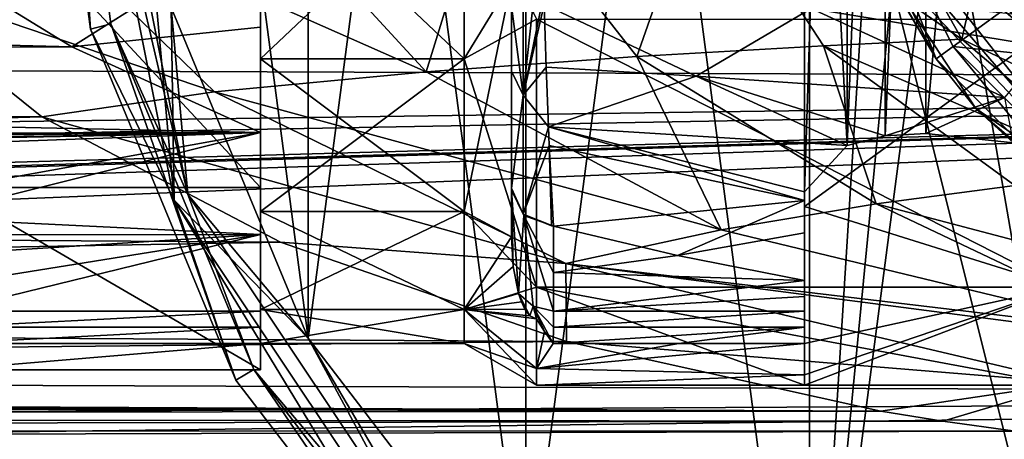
# Model space of a CAD drawing. Header units: millimetres. Extents: x -110 to 163, y -50 to 19.
# Tile 791 of 859: x 40 to 63, y -34 to -24. Entities that reach past the tile are written whole.
import ezdxf

# ---------------------------------------------------------------- set-up
doc = ezdxf.new("R2010")
doc.units = ezdxf.units.MM
doc.header["$LTSCALE"] = 65.185185
for name, color, linetype in [('1084', 7, 'CONTINUOUS'), ('1088', 7, 'CONTINUOUS'), ('1099', 7, 'CONTINUOUS'), ('1102', 7, 'CONTINUOUS'), ('124', 7, 'CONTINUOUS'), ('134', 7, 'CONTINUOUS'), ('175', 7, 'CONTINUOUS'), ('176', 7, 'CONTINUOUS'), ('177', 7, 'CONTINUOUS'), ('231', 7, 'CONTINUOUS'), ('235', 7, 'CONTINUOUS'), ('236', 7, 'CONTINUOUS'), ('249', 7, 'CONTINUOUS'), ('250', 7, 'CONTINUOUS'), ('252', 7, 'CONTINUOUS'), ('253', 7, 'CONTINUOUS'), ('359', 7, 'CONTINUOUS'), ('377', 7, 'CONTINUOUS'), ('378', 7, 'CONTINUOUS'), ('4', 7, 'CONTINUOUS'), ('6064', 7, 'CONTINUOUS'), ('6065', 7, 'CONTINUOUS'), ('6066', 7, 'CONTINUOUS'), ('6067', 7, 'CONTINUOUS'), ('6068', 7, 'CONTINUOUS'), ('6069', 7, 'CONTINUOUS'), ('6070', 7, 'CONTINUOUS'), ('6071', 7, 'CONTINUOUS'), ('6073', 7, 'CONTINUOUS'), ('6104', 7, 'CONTINUOUS'), ('6111', 7, 'CONTINUOUS'), ('6112', 7, 'CONTINUOUS'), ('6115', 7, 'CONTINUOUS'), ('6118', 7, 'CONTINUOUS'), ('6141', 7, 'CONTINUOUS'), ('6142', 7, 'CONTINUOUS'), ('6304', 7, 'CONTINUOUS'), ('6306', 7, 'CONTINUOUS'), ('69', 7, 'CONTINUOUS'), ('7', 7, 'CONTINUOUS'), ('8', 7, 'CONTINUOUS'), ('9', 7, 'CONTINUOUS')]:
    doc.layers.add(name, color=color, linetype=linetype)

msp = doc.modelspace()

# ---------------------------------------------------------------- linework, layer by layer
at = {"layer": '1084', "color": 7, "linetype": 'CONTINUOUS', "true_color": 0xb49632}
for points in [[(59.783, -20.244, -36.5), (62.056, -24.705, -36.5), (66.141, -21.736, -36.5), (59.783, -20.244, -36.5)], [(66.141, -21.736, -36.5), (62.056, -24.705, -36.5), (71.616, -25.714, -36.5), (66.141, -21.736, -36.5)], [(62.056, -24.705, -36.5), (65.595, -28.244, -36.5), (71.616, -25.714, -36.5), (62.056, -24.705, -36.5)]]:
    msp.add_3dface(points, dxfattribs=at)
at = {"layer": '1088', "color": 7, "linetype": 'CONTINUOUS', "true_color": 0xb49632}
for points in [[(61.651, -24.998, -37), (59.308, -20.399, -37), (60.008, -22.191, -40.544), (61.651, -24.998, -37)], [(60.05, -22.282, -40.8), (61.651, -24.998, -37), (60.008, -22.191, -40.544), (60.05, -22.282, -40.8)], [(62.599, -26.185, -51), (61.651, -24.998, -37), (60.05, -22.282, -40.8), (62.599, -26.185, -51)], [(60.05, -22.282, -51), (62.599, -26.185, -51), (60.05, -22.282, -40.8), (60.05, -22.282, -51)], [(65.302, -28.649, -37), (61.651, -24.998, -37), (62.599, -26.185, -51), (65.302, -28.649, -37)], [(66.139, -29.219, -51), (65.302, -28.649, -37), (62.599, -26.185, -51), (66.139, -29.219, -51)]]:
    msp.add_3dface(points, dxfattribs=at)
at = {"layer": '1099', "color": 7, "linetype": 'CONTINUOUS', "true_color": 0xb49632}
for points in [[(59.783, -20.244, -36.5), (59.308, -20.399, -37), (61.651, -24.998, -37), (59.783, -20.244, -36.5)], [(62.056, -24.705, -36.5), (59.783, -20.244, -36.5), (61.651, -24.998, -37), (62.056, -24.705, -36.5)], [(62.056, -24.705, -36.5), (61.651, -24.998, -37), (65.302, -28.649, -37), (62.056, -24.705, -36.5)], [(65.595, -28.244, -36.5), (62.056, -24.705, -36.5), (65.302, -28.649, -37), (65.595, -28.244, -36.5)]]:
    msp.add_3dface(points, dxfattribs=at)
at = {"layer": '1102', "color": 7, "linetype": 'CONTINUOUS', "true_color": 0xb49632}
for points in [[(60.05, -21.636, -51.263), (60.05, -21.001, -51.5), (65.923, -28.476, -51.5), (60.05, -21.636, -51.263)], [(60.05, -22.282, -51), (60.05, -21.636, -51.263), (65.923, -28.476, -51.5), (60.05, -22.282, -51)], [(62.599, -26.185, -51), (60.05, -22.282, -51), (65.923, -28.476, -51.5), (62.599, -26.185, -51)], [(66.139, -29.219, -51), (62.599, -26.185, -51), (65.923, -28.476, -51.5), (66.139, -29.219, -51)]]:
    msp.add_3dface(points, dxfattribs=at)
at = {"layer": '124', "linetype": 'CONTINUOUS'}
for points in [[(62.355, -23.058, -26.609), (58.66, -23.797, -23.376), (64.3, -24.723, -26.452), (62.355, -23.058, -26.609)], [(52.283, -23.7, -20.924), (52.33, -25.197, -19.367), (55.91, -25.414, -20.238), (52.283, -23.7, -20.924)], [(52.283, -23.7, -20.924), (55.91, -25.414, -20.238), (58.66, -23.797, -23.376), (52.283, -23.7, -20.924)], [(58.66, -23.797, -23.376), (55.91, -25.414, -20.238), (63.292, -25.926, -23.224), (58.66, -23.797, -23.376)], [(58.66, -23.797, -23.376), (63.292, -25.926, -23.224), (64.3, -24.723, -26.452), (58.66, -23.797, -23.376)], [(52.33, -25.197, -19.367), (52.382, -26.624, -17.255), (55.91, -25.414, -20.238), (52.33, -25.197, -19.367)], [(52.382, -26.624, -17.255), (59.527, -27.07, -18.536), (55.91, -25.414, -20.238), (52.382, -26.624, -17.255)], [(59.527, -27.07, -18.536), (60.434, -26.841, -19.45), (55.91, -25.414, -20.238), (59.527, -27.07, -18.536)], [(55.91, -25.414, -20.238), (60.434, -26.841, -19.45), (63.292, -25.926, -23.224), (55.91, -25.414, -20.238)], [(60.434, -26.841, -19.45), (61.407, -26.783, -20.041), (63.292, -25.926, -23.224), (60.434, -26.841, -19.45)], [(61.407, -26.783, -20.041), (63.5, -27.008, -20.5), (63.292, -25.926, -23.224), (61.407, -26.783, -20.041)], [(58.5, -28.387, -14.976), (58.5, -28.18, -15.5), (52.382, -26.624, -17.255), (58.5, -28.387, -14.976)], [(52.397, -27.068, -16.481), (58.5, -28.387, -14.976), (52.382, -26.624, -17.255), (52.397, -27.068, -16.481)], [(58.5, -28.18, -15.5), (59.527, -27.07, -18.536), (52.382, -26.624, -17.255), (58.5, -28.18, -15.5)], [(58.5, -28.387, -14.976), (52.397, -27.068, -16.481), (52.502, -28.998, -12.686), (58.5, -28.387, -14.976)], [(52.397, -27.068, -16.481), (52.457, -28.986, -12.707), (52.502, -28.998, -12.686), (52.397, -27.068, -16.481)], [(55.467, -29.701, -11.383), (58.5, -28.387, -14.976), (52.502, -28.998, -12.686), (55.467, -29.701, -11.383)], [(58.5, -29.156, -13.001), (58.5, -28.387, -14.976), (55.467, -29.701, -11.383), (58.5, -29.156, -13.001)], [(58.5, -30.297, -10.079), (58.5, -29.156, -13.001), (55.467, -29.701, -11.383), (58.5, -30.297, -10.079)]]:
    msp.add_3dface(points, dxfattribs=at)
at = {"layer": '134', "linetype": 'CONTINUOUS'}
for points in [[(66.247, -25.444, -26.755), (64.464, -23.77, -27), (62.321, -22.825, -26.755), (66.247, -25.444, -26.755)], [(62.355, -23.058, -26.609), (64.3, -24.723, -26.452), (62.321, -22.825, -26.755), (62.355, -23.058, -26.609)], [(64.3, -24.723, -26.452), (66.247, -25.444, -26.755), (62.321, -22.825, -26.755), (64.3, -24.723, -26.452)]]:
    msp.add_3dface(points, dxfattribs=at)
at = {"layer": '175', "linetype": 'CONTINUOUS'}
for points in [[(51.82, -30.985, -7.388), (51.935, -31.142, -7.208), (51.664, -30.608, -7.948), (51.82, -30.985, -7.388)], [(51.664, -30.608, -7.948), (51.935, -31.142, -7.208), (52.021, -30.91, -8.073), (51.664, -30.608, -7.948)], [(51.735, -30.808, -7.643), (51.82, -30.985, -7.388), (51.664, -30.608, -7.948), (51.735, -30.808, -7.643)], [(51.935, -31.142, -7.208), (52.1, -31.216, -7.276), (52.021, -30.91, -8.073), (51.935, -31.142, -7.208)], [(52.021, -30.91, -8.073), (52.1, -31.216, -7.276), (52.289, -31.514, -6.585), (52.021, -30.91, -8.073)], [(52.5, -31.03, -8.111), (52.021, -30.91, -8.073), (52.5, -31.408, -6.966), (52.5, -31.03, -8.111)], [(52.5, -31.408, -6.966), (52.021, -30.91, -8.073), (52.499, -31.801, -5.829), (52.5, -31.408, -6.966)], [(52.499, -31.801, -5.829), (52.021, -30.91, -8.073), (52.289, -31.514, -6.585), (52.499, -31.801, -5.829)]]:
    msp.add_3dface(points, dxfattribs=at)
at = {"layer": '176', "linetype": 'CONTINUOUS'}
for points in [[(51.5, -28.134, -12.182), (51.5, -28.722, -11.103), (51.537, -29.965, -8.94), (51.5, -28.134, -12.182)], [(51.5, -28.134, -12.182), (51.664, -30.608, -7.948), (51.793, -28.745, -12.538), (51.5, -28.134, -12.182)], [(51.664, -30.608, -7.948), (51.5, -28.134, -12.182), (51.537, -29.965, -8.94), (51.664, -30.608, -7.948)], [(51.5, -28.722, -11.103), (51.5, -29.252, -9.979), (51.537, -29.965, -8.94), (51.5, -28.722, -11.103)], [(51.664, -30.608, -7.948), (52.021, -30.91, -8.073), (51.793, -28.745, -12.538), (51.664, -30.608, -7.948)], [(52.502, -28.998, -12.686), (51.793, -28.745, -12.538), (52.5, -30.109, -10.515), (52.502, -28.998, -12.686)], [(52.021, -30.91, -8.073), (52.5, -31.03, -8.111), (51.793, -28.745, -12.538), (52.021, -30.91, -8.073)], [(51.793, -28.745, -12.538), (52.5, -31.03, -8.111), (52.5, -30.109, -10.515), (51.793, -28.745, -12.538)]]:
    msp.add_3dface(points, dxfattribs=at)
at = {"layer": '177', "linetype": 'CONTINUOUS'}
for points in [[(51.5, -23.738, -19.552), (51.778, -25.867, -17.912), (51.778, -21.337, -22.026), (51.5, -23.738, -19.552)], [(51.778, -25.867, -17.912), (52.249, -21.555, -22.233), (51.778, -21.337, -22.026), (51.778, -25.867, -17.912)], [(52.276, -23.441, -21.132), (52.249, -21.555, -22.233), (51.778, -25.867, -17.912), (52.276, -23.441, -21.132)], [(52.283, -23.7, -20.924), (52.276, -23.441, -21.132), (51.778, -25.867, -17.912), (52.283, -23.7, -20.924)], [(51.5, -23.738, -19.552), (51.5, -25.29, -17.53), (51.778, -25.867, -17.912), (51.5, -23.738, -19.552)], [(52.33, -25.197, -19.367), (52.283, -23.7, -20.924), (51.778, -25.867, -17.912), (52.33, -25.197, -19.367)], [(51.5, -25.29, -17.53), (51.5, -28.086, -12.274), (51.778, -25.867, -17.912), (51.5, -25.29, -17.53)], [(52.382, -26.624, -17.255), (52.33, -25.197, -19.367), (51.778, -25.867, -17.912), (52.382, -26.624, -17.255)], [(51.5, -28.086, -12.274), (51.778, -28.71, -12.572), (51.778, -25.867, -17.912), (51.5, -28.086, -12.274)], [(51.778, -28.71, -12.572), (52.382, -26.624, -17.255), (51.778, -25.867, -17.912), (51.778, -28.71, -12.572)], [(52.397, -27.068, -16.481), (52.382, -26.624, -17.255), (51.778, -28.71, -12.572), (52.397, -27.068, -16.481)], [(52.457, -28.986, -12.707), (52.397, -27.068, -16.481), (51.778, -28.71, -12.572), (52.457, -28.986, -12.707)]]:
    msp.add_3dface(points, dxfattribs=at)
at = {"layer": '231', "linetype": 'CONTINUOUS'}
for points in [[(51.5, -28.086, -12.274), (51.5, -28.109, -12.228), (51.793, -28.745, -12.538), (51.5, -28.086, -12.274)], [(51.5, -28.086, -12.274), (51.793, -28.745, -12.538), (51.778, -28.71, -12.572), (51.5, -28.086, -12.274)], [(51.5, -28.109, -12.228), (51.5, -28.134, -12.182), (51.793, -28.745, -12.538), (51.5, -28.109, -12.228)], [(52.502, -28.998, -12.686), (52.457, -28.986, -12.707), (51.778, -28.71, -12.572), (52.502, -28.998, -12.686)], [(51.793, -28.745, -12.538), (52.502, -28.998, -12.686), (51.778, -28.71, -12.572), (51.793, -28.745, -12.538)]]:
    msp.add_3dface(points, dxfattribs=at)
at = {"layer": '235', "color": 7, "linetype": 'CONTINUOUS', "true_color": 0x0303ff}
for points in [[(23.423, -22.634, 19.143), (18.591, -25.205, 17.948), (108.1, -15.3, 20.5), (23.423, -22.634, 19.143)], [(108.1, -15.3, 20.5), (18.591, -25.205, 17.948), (108.1, -25.55, 17.754), (108.1, -15.3, 20.5)], [(18.591, -25.205, 17.948), (13.888, -26.854, 16.934), (108.1, -25.55, 17.754), (18.591, -25.205, 17.948)], [(108.1, -25.55, 17.754), (0, -28.708, 15.507), (-68.997, -30.825, 13.388), (108.1, -25.55, 17.754)], [(-64.68, -31.24, 12.891), (108.1, -25.55, 17.754), (-68.997, -30.825, 13.388), (-64.68, -31.24, 12.891)], [(-60.324, -32.438, 11.249), (108.1, -25.55, 17.754), (-64.68, -31.24, 12.891), (-60.324, -32.438, 11.249)], [(108.1, -33.054, 10.25), (108.1, -25.55, 17.754), (-60.324, -32.438, 11.249), (108.1, -33.054, 10.25)], [(5.539, -28.427, 15.746), (0, -28.708, 15.507), (108.1, -25.55, 17.754), (5.539, -28.427, 15.746)], [(12.235, -27.289, 16.629), (5.539, -28.427, 15.746), (108.1, -25.55, 17.754), (12.235, -27.289, 16.629)], [(13.888, -26.854, 16.934), (12.235, -27.289, 16.629), (108.1, -25.55, 17.754), (13.888, -26.854, 16.934)], [(-56.663, -33.944, 8.525), (108.1, -33.054, 10.25), (-60.324, -32.438, 11.249), (-56.663, -33.944, 8.525)], [(-54.327, -35.093, 5.339), (108.1, -33.054, 10.25), (-56.663, -33.944, 8.525), (-54.327, -35.093, 5.339)], [(105.6, -35.8), (108.1, -33.054, 10.25), (-54.327, -35.093, 5.339), (105.6, -35.8)]]:
    msp.add_3dface(points, dxfattribs=at)
at = {"layer": '236', "linetype": 'CONTINUOUS'}
for points in [[(64.667, -24.05, 15.155), (64.667, -30.455, 8.75), (52.1, -24.05, 15.155), (64.667, -24.05, 15.155)], [(52.1, -24.05, 15.155), (64.667, -30.455, 8.75), (52.1, -30.455, 8.75), (52.1, -24.05, 15.155)], [(58.5, -32.8), (52.1, -32.8), (52.1, -30.455, 8.75), (58.5, -32.8)], [(64.667, -32.8), (58.5, -32.8), (52.1, -30.455, 8.75), (64.667, -32.8)], [(64.667, -30.455, 8.75), (64.667, -32.8), (52.1, -30.455, 8.75), (64.667, -30.455, 8.75)], [(52.289, -31.514, -6.585), (52.1, -31.216, -7.276), (52.1, -32.399, -3.723), (52.289, -31.514, -6.585)], [(52.499, -31.801, -5.829), (52.289, -31.514, -6.585), (52.1, -32.399, -3.723), (52.499, -31.801, -5.829)], [(52.1, -32.399, -3.723), (58.5, -31.801, -5.829), (55.5, -31.801, -5.829), (52.1, -32.399, -3.723)], [(58.5, -31.801, -5.829), (52.1, -32.399, -3.723), (58.5, -32.548, -2.957), (58.5, -31.801, -5.829)], [(52.499, -31.801, -5.829), (52.1, -32.399, -3.723), (55.5, -31.801, -5.829), (52.499, -31.801, -5.829)], [(52.1, -32.399, -3.723), (52.1, -32.8), (58.5, -32.548, -2.957), (52.1, -32.399, -3.723)], [(58.5, -32.548, -2.957), (52.1, -32.8), (58.5, -32.8), (58.5, -32.548, -2.957)]]:
    msp.add_3dface(points, dxfattribs=at)
at = {"layer": '249', "color": 7, "linetype": 'CONTINUOUS', "true_color": 0x0303ff}
for points in [[(45.5, -24.998, 13.349), (45.5, -20.399, 15.692), (50.368, -24.998, 13.349), (45.5, -24.998, 13.349)], [(50.368, -24.998, 13.349), (45.5, -20.399, 15.692), (50.368, -20.399, 15.692), (50.368, -24.998, 13.349)], [(45.5, -28.649, 9.698), (45.5, -24.998, 13.349), (50.368, -28.649, 9.698), (45.5, -28.649, 9.698)], [(50.368, -28.649, 9.698), (45.5, -24.998, 13.349), (50.368, -24.998, 13.349), (50.368, -28.649, 9.698)], [(45.5, -30.992, 5.099), (45.5, -28.649, 9.698), (50.368, -30.992, 5.099), (45.5, -30.992, 5.099)], [(50.368, -30.992, 5.099), (45.5, -28.649, 9.698), (50.368, -28.649, 9.698), (50.368, -30.992, 5.099)], [(45.5, -31.8), (45.5, -30.992, 5.099), (50.368, -31.8), (45.5, -31.8)], [(50.368, -31.8), (45.5, -30.992, 5.099), (50.368, -30.992, 5.099), (50.368, -31.8)]]:
    msp.add_3dface(points, dxfattribs=at)
at = {"layer": '250', "color": 7, "linetype": 'CONTINUOUS', "true_color": 0x0303ff}
for points in [[(52.1, -24.05, 15.155), (50.368, -24.998, 13.349), (50.368, -20.399, 15.692), (52.1, -24.05, 15.155)], [(52.1, -24.05, 15.155), (52.1, -30.455, 8.75), (50.368, -24.998, 13.349), (52.1, -24.05, 15.155)], [(52.1, -30.455, 8.75), (50.368, -28.649, 9.698), (50.368, -24.998, 13.349), (52.1, -30.455, 8.75)], [(52.1, -30.455, 8.75), (50.368, -30.992, 5.099), (50.368, -28.649, 9.698), (52.1, -30.455, 8.75)], [(52.1, -30.455, 8.75), (52.1, -32.8), (50.368, -30.992, 5.099), (52.1, -30.455, 8.75)], [(52.1, -32.8), (50.368, -31.8), (50.368, -30.992, 5.099), (52.1, -32.8)]]:
    msp.add_3dface(points, dxfattribs=at)
at = {"layer": '252', "color": 7, "linetype": 'CONTINUOUS', "true_color": 0x0303ff}
for points in [[(45.5, -20.399, -15.692), (45.5, -24.998, -13.349), (50.368, -20.399, -15.692), (45.5, -20.399, -15.692)], [(50.368, -20.399, -15.692), (45.5, -24.998, -13.349), (50.368, -24.998, -13.349), (50.368, -20.399, -15.692)], [(45.5, -24.998, -13.349), (45.5, -28.649, -9.698), (50.368, -24.998, -13.349), (45.5, -24.998, -13.349)], [(50.368, -24.998, -13.349), (45.5, -28.649, -9.698), (50.368, -28.649, -9.698), (50.368, -24.998, -13.349)], [(45.5, -28.649, -9.698), (45.5, -30.992, -5.099), (50.368, -28.649, -9.698), (45.5, -28.649, -9.698)], [(50.368, -28.649, -9.698), (45.5, -30.992, -5.099), (50.368, -30.992, -5.099), (50.368, -28.649, -9.698)], [(45.5, -30.992, -5.099), (45.5, -31.8), (50.368, -30.992, -5.099), (45.5, -30.992, -5.099)], [(45.5, -31.8), (50.368, -31.8), (50.368, -30.992, -5.099), (45.5, -31.8)]]:
    msp.add_3dface(points, dxfattribs=at)
at = {"layer": '253', "color": 7, "linetype": 'CONTINUOUS', "true_color": 0x0303ff}
for points in [[(51.5, -23.145, -15.255), (50.368, -20.399, -15.692), (50.368, -24.998, -13.349), (51.5, -23.145, -15.255)], [(51.5, -29.252, -9.979), (51.5, -23.145, -15.255), (50.368, -28.649, -9.698), (51.5, -29.252, -9.979)], [(51.5, -23.145, -15.255), (50.368, -24.998, -13.349), (50.368, -28.649, -9.698), (51.5, -23.145, -15.255)], [(51.5, -29.252, -9.979), (50.368, -28.649, -9.698), (50.368, -30.992, -5.099), (51.5, -29.252, -9.979)], [(51.537, -29.965, -8.94), (51.5, -29.252, -9.979), (50.368, -30.992, -5.099), (51.537, -29.965, -8.94)], [(51.664, -30.608, -7.948), (51.537, -29.965, -8.94), (50.368, -30.992, -5.099), (51.664, -30.608, -7.948)], [(51.735, -30.808, -7.643), (51.664, -30.608, -7.948), (50.368, -30.992, -5.099), (51.735, -30.808, -7.643)], [(51.82, -30.985, -7.388), (51.735, -30.808, -7.643), (50.368, -30.992, -5.099), (51.82, -30.985, -7.388)], [(51.935, -31.142, -7.208), (51.82, -30.985, -7.388), (50.368, -30.992, -5.099), (51.935, -31.142, -7.208)], [(52.1, -31.216, -7.276), (51.935, -31.142, -7.208), (50.368, -30.992, -5.099), (52.1, -31.216, -7.276)], [(52.1, -32.399, -3.723), (52.1, -31.216, -7.276), (50.368, -30.992, -5.099), (52.1, -32.399, -3.723)], [(50.368, -31.8), (52.1, -32.399, -3.723), (50.368, -30.992, -5.099), (50.368, -31.8)], [(52.1, -32.8), (52.1, -32.399, -3.723), (50.368, -31.8), (52.1, -32.8)]]:
    msp.add_3dface(points, dxfattribs=at)
at = {"layer": '359', "linetype": 'CONTINUOUS'}
for points in [[(49.459, -25.308, -22.822), (45.112, -20.581, -24.378), (50.967, -20.431, -25.517), (49.459, -25.308, -22.822)], [(54.498, -24.946, -24.631), (49.459, -25.308, -22.822), (50.967, -20.431, -25.517), (54.498, -24.946, -24.631)], [(54.498, -24.946, -24.631), (50.967, -20.431, -25.517), (56.113, -20.328, -27.465), (54.498, -24.946, -24.631)], [(58.96, -24.692, -27.112), (54.498, -24.946, -24.631), (56.113, -20.328, -27.465), (58.96, -24.692, -27.112)], [(59.855, -20.259, -30.543), (62.266, -24.533, -30.507), (56.113, -20.328, -27.465), (59.855, -20.259, -30.543)], [(62.266, -24.533, -30.507), (58.96, -24.692, -27.112), (56.113, -20.328, -27.465), (62.266, -24.533, -30.507)], [(59.855, -20.259, -30.543), (62.638, -22.877, -35), (62.266, -24.533, -30.507), (59.855, -20.259, -30.543)], [(49.459, -25.308, -22.822), (39.231, -20.785, -23.775), (45.112, -20.581, -24.378), (49.459, -25.308, -22.822)], [(44.4, -25.789, -21.46), (35.958, -22.923, -22.645), (39.231, -20.785, -23.775), (44.4, -25.789, -21.46)], [(44.4, -25.789, -21.46), (39.231, -20.785, -23.775), (49.459, -25.308, -22.822), (44.4, -25.789, -21.46)], [(40.274, -26.383, -20.387), (35.958, -22.923, -22.645), (44.4, -25.789, -21.46), (40.274, -26.383, -20.387)], [(62.638, -22.877, -35), (65.111, -25.903, -35), (62.266, -24.533, -30.507), (62.638, -22.877, -35)], [(60.214, -28.468, -23.137), (54.498, -24.946, -24.631), (58.96, -24.692, -27.112), (60.214, -28.468, -23.137)], [(62.266, -24.533, -30.507), (66.077, -27.77, -30.377), (58.96, -24.692, -27.112), (62.266, -24.533, -30.507)], [(66.077, -27.77, -30.377), (63.53, -28.03, -26.461), (58.96, -24.692, -27.112), (66.077, -27.77, -30.377)], [(63.53, -28.03, -26.461), (60.214, -28.468, -23.137), (58.96, -24.692, -27.112), (63.53, -28.03, -26.461)], [(62.266, -24.533, -30.507), (65.111, -25.903, -35), (66.077, -27.77, -30.377), (62.266, -24.533, -30.507)], [(56.514, -29.086, -20.262), (49.459, -25.308, -22.822), (54.498, -24.946, -24.631), (56.514, -29.086, -20.262)], [(60.214, -28.468, -23.137), (56.514, -29.086, -20.262), (54.498, -24.946, -24.631), (60.214, -28.468, -23.137)], [(56.514, -29.086, -20.262), (44.4, -25.789, -21.46), (49.459, -25.308, -22.822), (56.514, -29.086, -20.262)], [(52.799, -29.886, -17.698), (40.274, -26.383, -20.387), (44.4, -25.789, -21.46), (52.799, -29.886, -17.698)], [(52.799, -29.886, -17.698), (44.4, -25.789, -21.46), (56.514, -29.086, -20.262), (52.799, -29.886, -17.698)], [(45.98, -29.383, -17.379), (40.274, -26.383, -20.387), (52.799, -29.886, -17.698), (45.98, -29.383, -17.379)], [(68.484, -30.638, -21.171), (60.214, -28.468, -23.137), (63.53, -28.03, -26.461), (68.484, -30.638, -21.171)], [(66.713, -31.547, -16.74), (56.514, -29.086, -20.262), (60.214, -28.468, -23.137), (66.713, -31.547, -16.74)], [(68.484, -30.638, -21.171), (66.713, -31.547, -16.74), (60.214, -28.468, -23.137), (68.484, -30.638, -21.171)], [(66.713, -31.547, -16.74), (52.799, -29.886, -17.698), (56.514, -29.086, -20.262), (66.713, -31.547, -16.74)], [(52.811, -31.753, -13.915), (45.98, -29.383, -17.379), (52.799, -29.886, -17.698), (52.811, -31.753, -13.915)], [(66.713, -31.547, -16.74), (66.495, -31.675, -16.216), (52.799, -29.886, -17.698), (66.713, -31.547, -16.74)], [(66.495, -31.675, -16.216), (64.894, -32.743, -12.393), (52.799, -29.886, -17.698), (66.495, -31.675, -16.216)], [(64.894, -32.743, -12.393), (52.811, -31.753, -13.915), (52.799, -29.886, -17.698), (64.894, -32.743, -12.393)], [(52.811, -31.753, -13.915), (64.894, -32.743, -12.393), (60.327, -33.417, -10.358), (52.811, -31.753, -13.915)], [(60.327, -33.417, -10.358), (64.894, -32.743, -12.393), (61.814, -33.655, -9.707), (60.327, -33.417, -10.358)], [(64.894, -32.743, -12.393), (63.539, -33.898, -8.991), (61.814, -33.655, -9.707), (64.894, -32.743, -12.393)]]:
    msp.add_3dface(points, dxfattribs=at)
at = {"layer": '377', "linetype": 'CONTINUOUS'}
for points in [[(35.958, -22.923, -22.645), (40.274, -26.383, -20.387), (-39.572, -25.912, -20.761), (35.958, -22.923, -22.645)], [(40.274, -26.383, -20.387), (-44.608, -28.771, -18.094), (-39.572, -25.912, -20.761), (40.274, -26.383, -20.387)], [(40.274, -26.383, -20.387), (45.98, -29.383, -17.379), (-44.608, -28.771, -18.094), (40.274, -26.383, -20.387)], [(45.98, -29.383, -17.379), (-50.687, -31.119, -14.974), (-44.608, -28.771, -18.094), (45.98, -29.383, -17.379)], [(45.98, -29.383, -17.379), (52.811, -31.753, -13.915), (-50.687, -31.119, -14.974), (45.98, -29.383, -17.379)], [(52.811, -31.753, -13.915), (-57.37, -32.849, -11.737), (-50.687, -31.119, -14.974), (52.811, -31.753, -13.915)], [(52.811, -31.753, -13.915), (60.327, -33.417, -10.358), (-57.37, -32.849, -11.737), (52.811, -31.753, -13.915)], [(60.327, -33.417, -10.358), (-58.18, -33.018, -11.347), (-57.37, -32.849, -11.737), (60.327, -33.417, -10.358)], [(60.327, -33.417, -10.358), (-58.966, -33.171, -10.98), (-58.18, -33.018, -11.347), (60.327, -33.417, -10.358)], [(-58.966, -33.171, -10.98), (60.327, -33.417, -10.358), (-57.788, -33.535, -10.041), (-58.966, -33.171, -10.98)], [(60.327, -33.417, -10.358), (61.814, -33.655, -9.707), (-57.788, -33.535, -10.041), (60.327, -33.417, -10.358)], [(-57.788, -33.535, -10.041), (61.814, -33.655, -9.707), (-56.719, -33.883, -9.027), (-57.788, -33.535, -10.041)], [(61.814, -33.655, -9.707), (63.539, -33.898, -8.991), (-56.719, -33.883, -9.027), (61.814, -33.655, -9.707)]]:
    msp.add_3dface(points, dxfattribs=at)
at = {"layer": '378', "linetype": 'CONTINUOUS'}
for points in [[(-56.719, -33.883, -9.027), (63.539, -33.898, -8.991), (-55.937, -34.238, -7.961), (-56.719, -33.883, -9.027)], [(63.539, -33.898, -8.991), (68.909, -34.425, -7.415), (-55.937, -34.238, -7.961), (63.539, -33.898, -8.991)]]:
    msp.add_3dface(points, dxfattribs=at)
at = {"layer": '4', "linetype": 'CONTINUOUS'}
for points in [[(58.5, -28.528, -11.457), (58.5, -23.424, -15.5), (58.5, -29.156, -13.001), (58.5, -28.528, -11.457)], [(58.5, -29.156, -13.001), (58.5, -23.424, -15.5), (58.5, -28.387, -14.976), (58.5, -29.156, -13.001)], [(58.5, -28.387, -14.976), (58.5, -23.424, -15.5), (58.5, -28.18, -15.5), (58.5, -28.387, -14.976)], [(58.5, -31.801, -5.829), (58.5, -28.528, -11.457), (58.5, -31.408, -6.967), (58.5, -31.801, -5.829)], [(58.5, -31.408, -6.967), (58.5, -28.528, -11.457), (58.5, -31.028, -8.111), (58.5, -31.408, -6.967)], [(58.5, -31.028, -8.111), (58.5, -28.528, -11.457), (58.5, -30.679, -9.115), (58.5, -31.028, -8.111)], [(58.5, -30.679, -9.115), (58.5, -28.528, -11.457), (58.5, -30.297, -10.079), (58.5, -30.679, -9.115)], [(58.5, -30.297, -10.079), (58.5, -28.528, -11.457), (58.5, -29.156, -13.001), (58.5, -30.297, -10.079)]]:
    msp.add_3dface(points, dxfattribs=at)
at = {"layer": '6064', "linetype": 'CONTINUOUS'}
for points in [[(41.434, -24.294, -53.5), (40.836, -15.3, -52.086), (40.25, -15.3, -53.5), (41.434, -24.294, -53.5)], [(43.436, -28.374, -52.086), (42.25, -15.3, -51.5), (40.836, -15.3, -52.086), (43.436, -28.374, -52.086)], [(43.436, -28.374, -52.086), (40.836, -15.3, -52.086), (41.434, -24.294, -53.5), (43.436, -28.374, -52.086)], [(43.366, -23.776, -51.5), (42.25, -15.3, -51.5), (43.436, -28.374, -52.086), (43.366, -23.776, -51.5)], [(46.638, -31.675, -51.5), (43.366, -23.776, -51.5), (43.436, -28.374, -52.086), (46.638, -31.675, -51.5)], [(44.906, -32.675, -53.5), (43.436, -28.374, -52.086), (41.434, -24.294, -53.5), (44.906, -32.675, -53.5)], [(50.842, -39.458, -52.086), (46.638, -31.675, -51.5), (43.436, -28.374, -52.086), (50.842, -39.458, -52.086)], [(50.842, -39.458, -52.086), (43.436, -28.374, -52.086), (50.428, -39.872, -53.5), (50.842, -39.458, -52.086)], [(50.428, -39.872, -53.5), (43.436, -28.374, -52.086), (44.906, -32.675, -53.5), (50.428, -39.872, -53.5)], [(51.843, -38.458, -51.5), (46.638, -31.675, -51.5), (50.842, -39.458, -52.086), (51.843, -38.458, -51.5)]]:
    msp.add_3dface(points, dxfattribs=at)
at = {"layer": '6065', "linetype": 'CONTINUOUS'}
for points in [[(41.434, -24.294, -53.5), (40.25, -15.3, -53.5), (41.434, -24.294, -76.5), (41.434, -24.294, -53.5)], [(41.434, -24.294, -76.5), (40.25, -15.3, -53.5), (40.25, -15.3, -76.5), (41.434, -24.294, -76.5)], [(44.906, -32.675, -53.5), (41.434, -24.294, -53.5), (44.906, -32.675, -76.5), (44.906, -32.675, -53.5)], [(44.906, -32.675, -76.5), (41.434, -24.294, -53.5), (41.434, -24.294, -76.5), (44.906, -32.675, -76.5)], [(50.428, -39.872, -53.5), (44.906, -32.675, -53.5), (50.428, -39.872, -76.5), (50.428, -39.872, -53.5)], [(50.428, -39.872, -76.5), (44.906, -32.675, -53.5), (44.906, -32.675, -76.5), (50.428, -39.872, -76.5)]]:
    msp.add_3dface(points, dxfattribs=at)
at = {"layer": '6066', "linetype": 'CONTINUOUS'}
for points in [[(41.434, -24.294, -76.5), (40.25, -15.3, -76.5), (40.75, -15.3, -76.5), (41.434, -24.294, -76.5)], [(41.917, -24.165, -76.5), (41.434, -24.294, -76.5), (40.75, -15.3, -76.5), (41.917, -24.165, -76.5)], [(44.906, -32.675, -76.5), (41.434, -24.294, -76.5), (41.917, -24.165, -76.5), (44.906, -32.675, -76.5)], [(45.339, -32.425, -76.5), (44.906, -32.675, -76.5), (41.917, -24.165, -76.5), (45.339, -32.425, -76.5)], [(50.428, -39.872, -76.5), (44.906, -32.675, -76.5), (45.339, -32.425, -76.5), (50.428, -39.872, -76.5)], [(50.782, -39.518, -76.5), (50.428, -39.872, -76.5), (45.339, -32.425, -76.5), (50.782, -39.518, -76.5)]]:
    msp.add_3dface(points, dxfattribs=at)
at = {"layer": '6067', "linetype": 'CONTINUOUS'}
for points in [[(41.917, -24.165, -76.5), (40.75, -15.3, -76.5), (41.917, -24.165, -53.5), (41.917, -24.165, -76.5)], [(41.917, -24.165, -53.5), (40.75, -15.3, -76.5), (40.75, -15.3, -53.5), (41.917, -24.165, -53.5)], [(45.339, -32.425, -76.5), (41.917, -24.165, -76.5), (45.339, -32.425, -53.5), (45.339, -32.425, -76.5)], [(45.339, -32.425, -53.5), (41.917, -24.165, -76.5), (41.917, -24.165, -53.5), (45.339, -32.425, -53.5)], [(50.782, -39.518, -76.5), (45.339, -32.425, -76.5), (50.782, -39.518, -53.5), (50.782, -39.518, -76.5)], [(50.782, -39.518, -53.5), (45.339, -32.425, -76.5), (45.339, -32.425, -53.5), (50.782, -39.518, -53.5)]]:
    msp.add_3dface(points, dxfattribs=at)
at = {"layer": '6068', "linetype": 'CONTINUOUS'}
for points in [[(41.917, -24.165, -53.5), (40.75, -15.3, -53.5), (43.763, -28.239, -52.439), (41.917, -24.165, -53.5)], [(43.763, -28.239, -52.439), (40.75, -15.3, -53.5), (41.189, -15.3, -52.439), (43.763, -28.239, -52.439)], [(43.763, -28.239, -52.439), (41.189, -15.3, -52.439), (43.366, -23.776, -52), (43.763, -28.239, -52.439)], [(46.638, -31.675, -52), (43.763, -28.239, -52.439), (43.366, -23.776, -52), (46.638, -31.675, -52)], [(45.339, -32.425, -53.5), (41.917, -24.165, -53.5), (43.763, -28.239, -52.439), (45.339, -32.425, -53.5)], [(51.092, -39.208, -52.439), (45.339, -32.425, -53.5), (43.763, -28.239, -52.439), (51.092, -39.208, -52.439)], [(51.092, -39.208, -52.439), (43.763, -28.239, -52.439), (46.638, -31.675, -52), (51.092, -39.208, -52.439)], [(51.843, -38.458, -52), (51.092, -39.208, -52.439), (46.638, -31.675, -52), (51.843, -38.458, -52)], [(50.782, -39.518, -53.5), (45.339, -32.425, -53.5), (51.092, -39.208, -52.439), (50.782, -39.518, -53.5)]]:
    msp.add_3dface(points, dxfattribs=at)
at = {"layer": '6069', "linetype": 'CONTINUOUS'}
for points in [[(58.625, -43.663, -52), (51.843, -38.458, -52), (58.625, 13.063, -52), (58.625, -43.663, -52)], [(51.843, -38.458, -52), (51.843, 7.858, -52), (58.625, 13.063, -52), (51.843, -38.458, -52)], [(58.625, -43.663, -52), (58.625, 13.063, -52), (61.78, -11.004, -52), (58.625, -43.663, -52)], [(51.843, -38.458, -52), (46.638, -31.675, -52), (51.843, 7.858, -52), (51.843, -38.458, -52)], [(46.638, -31.675, -52), (46.638, 1.075, -52), (51.843, 7.858, -52), (46.638, -31.675, -52)], [(46.638, -31.675, -52), (43.366, -23.776, -52), (46.638, 1.075, -52), (46.638, -31.675, -52)], [(61.78, -19.596, -52), (58.625, -43.663, -52), (61.78, -11.004, -52), (61.78, -19.596, -52)], [(66.524, -46.934, -52), (58.625, -43.663, -52), (61.78, -19.596, -52), (66.524, -46.934, -52)], [(66.83, -26.546, -52), (66.524, -46.934, -52), (61.78, -19.596, -52), (66.83, -26.546, -52)]]:
    msp.add_3dface(points, dxfattribs=at)
at = {"layer": '6070', "linetype": 'CONTINUOUS'}
for points in [[(67.124, -26.141, -52.5), (63.268, -22.073, -52.146), (62.256, -19.441, -52.5), (67.124, -26.141, -52.5)], [(66.83, -26.546, -52), (61.78, -19.596, -52), (63.268, -22.073, -52.146), (66.83, -26.546, -52)], [(68.227, -27.032, -52.146), (66.83, -26.546, -52), (63.268, -22.073, -52.146), (68.227, -27.032, -52.146)], [(68.227, -27.032, -52.146), (63.268, -22.073, -52.146), (67.124, -26.141, -52.5), (68.227, -27.032, -52.146)]]:
    msp.add_3dface(points, dxfattribs=at)
at = {"layer": '6071', "linetype": 'CONTINUOUS'}
for points in [[(67.124, -26.141, -52.5), (62.256, -19.441, -52.5), (67.124, -26.141, -56), (67.124, -26.141, -52.5)], [(67.124, -26.141, -56), (62.256, -19.441, -52.5), (64.159, -23.176, -56), (67.124, -26.141, -56)]]:
    msp.add_3dface(points, dxfattribs=at)
at = {"layer": '6073', "linetype": 'CONTINUOUS'}
for points in [[(58.625, 13.063, -51.5), (51.843, 7.858, -51.5), (58.625, -43.663, -51.5), (58.625, 13.063, -51.5)], [(60.05, -21.001, -51.5), (58.625, 13.063, -51.5), (58.625, -43.663, -51.5), (60.05, -21.001, -51.5)], [(51.843, 7.858, -51.5), (46.638, 1.075, -51.5), (51.843, -38.458, -51.5), (51.843, 7.858, -51.5)], [(51.843, 7.858, -51.5), (51.843, -38.458, -51.5), (58.625, -43.663, -51.5), (51.843, 7.858, -51.5)], [(46.638, 1.075, -51.5), (43.366, -6.824, -51.5), (46.638, -31.675, -51.5), (46.638, 1.075, -51.5)], [(46.638, 1.075, -51.5), (46.638, -31.675, -51.5), (51.843, -38.458, -51.5), (46.638, 1.075, -51.5)], [(43.366, -6.824, -51.5), (43.366, -23.776, -51.5), (46.638, -31.675, -51.5), (43.366, -6.824, -51.5)], [(60.05, -21.001, -51.5), (58.625, -43.663, -51.5), (66.524, -46.934, -51.5), (60.05, -21.001, -51.5)], [(65.923, -28.476, -51.5), (60.05, -21.001, -51.5), (66.524, -46.934, -51.5), (65.923, -28.476, -51.5)]]:
    msp.add_3dface(points, dxfattribs=at)
at = {"layer": '6104', "linetype": 'CONTINUOUS'}
for points in [[(40.986, -24.715, -17.869), (45.5, -21.867, -20.692), (37.409, -22.513, -19.454), (40.986, -24.715, -17.869)], [(45.5, -24.239, -18.953), (45.5, -21.867, -20.692), (40.986, -24.715, -17.869), (45.5, -24.239, -18.953)], [(45.5, -26.756, -15.836), (45.5, -24.239, -18.953), (40.986, -24.715, -17.869), (45.5, -26.756, -15.836)]]:
    msp.add_3dface(points, dxfattribs=at)
at = {"layer": '6111', "linetype": 'CONTINUOUS'}
for points in [[(45.5, -31.408, -6.967), (45.5, -31.028, -8.111), (38, -31.408, -6.967), (45.5, -31.408, -6.967)], [(45.5, -31.028, -8.111), (38, -31.03, -8.111), (38, -31.408, -6.967), (45.5, -31.028, -8.111)], [(45.5, -31.801, -5.829), (45.5, -31.408, -6.967), (38, -31.801, -5.829), (45.5, -31.801, -5.829)], [(38, -31.801, -5.829), (45.5, -31.408, -6.967), (38, -31.408, -6.967), (38, -31.801, -5.829)]]:
    msp.add_3dface(points, dxfattribs=at)
at = {"layer": '6112', "linetype": 'CONTINUOUS'}
for points in [[(58.5, -31.408, -6.967), (58.5, -31.028, -8.111), (52.5, -31.408, -6.966), (58.5, -31.408, -6.967)], [(58.5, -31.028, -8.111), (52.5, -31.03, -8.111), (52.5, -31.408, -6.966), (58.5, -31.028, -8.111)], [(58.5, -31.408, -6.967), (52.5, -31.408, -6.966), (52.499, -31.801, -5.829), (58.5, -31.408, -6.967)], [(58.5, -31.408, -6.967), (52.499, -31.801, -5.829), (55.5, -31.801, -5.829), (58.5, -31.408, -6.967)], [(58.5, -31.801, -5.829), (58.5, -31.408, -6.967), (55.5, -31.801, -5.829), (58.5, -31.801, -5.829)]]:
    msp.add_3dface(points, dxfattribs=at)
at = {"layer": '6115', "linetype": 'CONTINUOUS'}
for points in [[(-37.646, -22.683, -19.351), (40.986, -24.715, -17.869), (37.409, -22.513, -19.454), (-37.646, -22.683, -19.351)], [(-37.646, -22.683, -19.351), (-41.358, -24.908, -17.702), (40.986, -24.715, -17.869), (-37.646, -22.683, -19.351)], [(45.5, -26.756, -15.836), (-41.358, -24.908, -17.702), (-46.043, -26.964, -15.591), (45.5, -26.756, -15.836)], [(-41.358, -24.908, -17.702), (45.5, -26.756, -15.836), (40.986, -24.715, -17.869), (-41.358, -24.908, -17.702)], [(45.5, -26.756, -15.836), (-46.043, -26.964, -15.591), (-45.451, -27.263, -15.225), (45.5, -26.756, -15.836)], [(-44.84, -27.557, -14.847), (45.5, -26.756, -15.836), (-45.451, -27.263, -15.225), (-44.84, -27.557, -14.847)], [(45.5, -26.756, -15.836), (-44.84, -27.557, -14.847), (-42.663, -28.248, -13.881), (45.5, -26.756, -15.836)], [(-40.278, -28.471, -13.543), (45.5, -26.756, -15.836), (-42.663, -28.248, -13.881), (-40.278, -28.471, -13.543)], [(45.5, -26.756, -15.836), (-40.278, -28.471, -13.543), (-2.139, -28.471, -13.543), (45.5, -26.756, -15.836)], [(36, -28.471, -13.543), (45.5, -26.756, -15.836), (-2.139, -28.471, -13.543), (36, -28.471, -13.543)], [(45.5, -26.756, -15.836), (36, -28.471, -13.543), (37.319, -28.798, -13.023), (45.5, -26.756, -15.836)], [(45.5, -29.197, -12.337), (45.5, -26.756, -15.836), (37.319, -28.798, -13.023), (45.5, -29.197, -12.337)], [(45.5, -29.197, -12.337), (37.319, -28.798, -13.023), (37.814, -29.202, -12.329), (45.5, -29.197, -12.337)], [(38, -29.668, -11.448), (45.5, -29.197, -12.337), (37.814, -29.202, -12.329), (38, -29.668, -11.448)], [(45.5, -31.028, -8.111), (45.5, -29.197, -12.337), (38, -31.03, -8.111), (45.5, -31.028, -8.111)], [(38, -31.03, -8.111), (45.5, -29.197, -12.337), (38, -30.403, -9.824), (38, -31.03, -8.111)], [(45.5, -29.197, -12.337), (38, -29.668, -11.448), (38, -30.403, -9.824), (45.5, -29.197, -12.337)]]:
    msp.add_3dface(points, dxfattribs=at)
at = {"layer": '6118', "linetype": 'CONTINUOUS'}
for points in [[(55.467, -29.701, -11.383), (52.502, -28.998, -12.686), (52.5, -30.109, -10.515), (55.467, -29.701, -11.383)], [(58.5, -30.297, -10.079), (55.467, -29.701, -11.383), (52.5, -30.109, -10.515), (58.5, -30.297, -10.079)], [(52.5, -31.03, -8.111), (58.5, -30.297, -10.079), (52.5, -30.109, -10.515), (52.5, -31.03, -8.111)], [(58.5, -30.679, -9.115), (58.5, -30.297, -10.079), (52.5, -31.03, -8.111), (58.5, -30.679, -9.115)], [(58.5, -31.028, -8.111), (58.5, -30.679, -9.115), (52.5, -31.03, -8.111), (58.5, -31.028, -8.111)]]:
    msp.add_3dface(points, dxfattribs=at)
at = {"layer": '6141', "linetype": 'CONTINUOUS'}
for points in [[(45.5, -20.007, 16.855), (45.5, -28.075, 11.96), (38, -20.007, 16.855), (45.5, -20.007, 16.855)], [(45.5, -28.075, 11.96), (38, -28.075, 11.96), (38, -20.007, 16.855), (45.5, -28.075, 11.96)], [(45.5, -28.075, 11.96), (45.5, -32.428, 3.587), (38, -28.075, 11.96), (45.5, -28.075, 11.96)], [(45.5, -32.428, 3.587), (38, -32.428, 3.587), (38, -28.075, 11.96), (45.5, -32.428, 3.587)], [(45.5, -32.428, 3.587), (45.5, -31.801, -5.829), (38, -32.428, 3.587), (45.5, -32.428, 3.587)], [(45.5, -31.801, -5.829), (38, -31.801, -5.829), (38, -32.428, 3.587), (45.5, -31.801, -5.829)]]:
    msp.add_3dface(points, dxfattribs=at)
at = {"layer": '6142', "linetype": 'CONTINUOUS'}
for points in [[(58.5, -23.424, -15.5), (58.5, -28.528, -11.457), (64.667, -24.05, -15.155), (58.5, -23.424, -15.5)], [(58.5, -28.528, -11.457), (64.667, -30.455, -8.75), (64.667, -24.05, -15.155), (58.5, -28.528, -11.457)], [(58.5, -28.528, -11.457), (58.5, -31.801, -5.829), (64.667, -30.455, -8.75), (58.5, -28.528, -11.457)], [(58.5, -31.801, -5.829), (58.5, -32.548, -2.957), (64.667, -30.455, -8.75), (58.5, -31.801, -5.829)], [(58.5, -32.548, -2.957), (58.5, -32.8), (64.667, -30.455, -8.75), (58.5, -32.548, -2.957)], [(58.5, -32.8), (64.667, -32.8), (64.667, -30.455, -8.75), (58.5, -32.8)]]:
    msp.add_3dface(points, dxfattribs=at)
at = {"layer": '6304', "color": 7, "linetype": 'CONTINUOUS'}
msp.add_3dface([(67.329, -25.858, -51.973), (63.698, -21.825, -50.9), (62.589, -19.333, -51.973), (67.329, -25.858, -51.973)], dxfattribs=at)
at = {"layer": '6306', "linetype": 'CONTINUOUS'}
for points in [[(63.755, -23.47, -51.5), (66.83, -26.545, -51.5), (62.589, -19.333, -51.973), (63.755, -23.47, -51.5)], [(66.83, -26.545, -51.5), (67.329, -25.858, -51.973), (62.589, -19.333, -51.973), (66.83, -26.545, -51.5)]]:
    msp.add_3dface(points, dxfattribs=at)
at = {"layer": '69', "color": 7, "linetype": 'CONTINUOUS', "true_color": 0x0303ff}
msp.add_3dface([(65.111, -25.903, -35), (62.638, -22.877, -35), (64.5, -15.3, -35), (65.111, -25.903, -35)], dxfattribs=at)
at = {"layer": '7', "linetype": 'CONTINUOUS'}
for points in [[(59.527, -3.531, -18.536), (59.527, -27.07, -18.536), (58.917, -15.3, -17.5), (59.527, -3.531, -18.536)], [(60.439, -3.761, -19.453), (59.527, -27.07, -18.536), (59.527, -3.531, -18.536), (60.439, -3.761, -19.453)], [(60.434, -26.841, -19.45), (59.527, -27.07, -18.536), (60.439, -3.761, -19.453), (60.434, -26.841, -19.45)], [(61.407, -3.819, -20.041), (60.434, -26.841, -19.45), (60.439, -3.761, -19.453), (61.407, -3.819, -20.041)], [(63.5, -3.594, -20.5), (63.5, -27.008, -20.5), (61.407, -26.783, -20.041), (63.5, -3.594, -20.5)], [(63.5, -3.594, -20.5), (61.407, -26.783, -20.041), (61.407, -3.819, -20.041), (63.5, -3.594, -20.5)], [(61.407, -26.783, -20.041), (60.434, -26.841, -19.45), (61.407, -3.819, -20.041), (61.407, -26.783, -20.041)], [(58.5, -28.18, -15.5), (58.5, -23.424, -15.5), (58.917, -15.3, -17.5), (58.5, -28.18, -15.5)], [(59.527, -27.07, -18.536), (58.5, -28.18, -15.5), (58.917, -15.3, -17.5), (59.527, -27.07, -18.536)]]:
    msp.add_3dface(points, dxfattribs=at)
at = {"layer": '8', "linetype": 'CONTINUOUS'}
for points in [[(51.5, -29.252, -9.979), (51.5, -23.738, -19.552), (51.5, -23.145, -15.255), (51.5, -29.252, -9.979)], [(51.5, -25.29, -17.53), (51.5, -23.738, -19.552), (51.5, -29.252, -9.979), (51.5, -25.29, -17.53)], [(51.5, -29.252, -9.979), (51.5, -28.109, -12.228), (51.5, -25.29, -17.53), (51.5, -29.252, -9.979)], [(51.5, -28.086, -12.274), (51.5, -25.29, -17.53), (51.5, -28.109, -12.228), (51.5, -28.086, -12.274)], [(51.5, -28.134, -12.182), (51.5, -28.109, -12.228), (51.5, -29.252, -9.979), (51.5, -28.134, -12.182)], [(51.5, -28.722, -11.103), (51.5, -28.134, -12.182), (51.5, -29.252, -9.979), (51.5, -28.722, -11.103)]]:
    msp.add_3dface(points, dxfattribs=at)
at = {"layer": '9', "linetype": 'CONTINUOUS'}
for points in [[(45.5, -24.239, -18.953), (45.5, -26.756, -15.836), (45.5, -6.117, -18.709), (45.5, -24.239, -18.953)], [(45.5, -6.117, -18.709), (45.5, -26.756, -15.836), (45.5, -15.3, -16.5), (45.5, -6.117, -18.709)], [(45.5, -8.51, -20.571), (45.5, -24.239, -18.953), (45.5, -6.117, -18.709), (45.5, -8.51, -20.571)], [(45.5, -21.867, -20.692), (45.5, -24.239, -18.953), (45.5, -8.51, -20.571), (45.5, -21.867, -20.692)], [(45.5, -15.3, -16.5), (45.5, -26.756, -15.836), (45.5, -20.399, -15.692), (45.5, -15.3, -16.5)], [(45.5, -28.075, 11.96), (45.5, -20.007, 16.855), (45.5, -24.998, 13.349), (45.5, -28.075, 11.96)], [(45.5, -24.998, 13.349), (45.5, -20.007, 16.855), (45.5, -20.399, 15.692), (45.5, -24.998, 13.349)], [(45.5, -26.756, -15.836), (45.5, -29.197, -12.337), (45.5, -20.399, -15.692), (45.5, -26.756, -15.836)], [(45.5, -20.399, -15.692), (45.5, -29.197, -12.337), (45.5, -24.998, -13.349), (45.5, -20.399, -15.692)], [(45.5, -24.998, -13.349), (45.5, -29.197, -12.337), (45.5, -28.649, -9.698), (45.5, -24.998, -13.349)], [(45.5, -28.649, 9.698), (45.5, -28.075, 11.96), (45.5, -24.998, 13.349), (45.5, -28.649, 9.698)], [(45.5, -32.428, 3.587), (45.5, -28.075, 11.96), (45.5, -30.992, 5.099), (45.5, -32.428, 3.587)], [(45.5, -30.992, 5.099), (45.5, -28.075, 11.96), (45.5, -28.649, 9.698), (45.5, -30.992, 5.099)], [(45.5, -31.408, -6.967), (45.5, -31.801, -5.829), (45.5, -28.649, -9.698), (45.5, -31.408, -6.967)], [(45.5, -28.649, -9.698), (45.5, -31.801, -5.829), (45.5, -30.992, -5.099), (45.5, -28.649, -9.698)], [(45.5, -31.028, -8.111), (45.5, -31.408, -6.967), (45.5, -28.649, -9.698), (45.5, -31.028, -8.111)], [(45.5, -29.197, -12.337), (45.5, -31.028, -8.111), (45.5, -28.649, -9.698), (45.5, -29.197, -12.337)], [(45.5, -31.801, -5.829), (45.5, -32.428, 3.587), (45.5, -30.992, -5.099), (45.5, -31.801, -5.829)], [(45.5, -31.8), (45.5, -32.428, 3.587), (45.5, -30.992, 5.099), (45.5, -31.8)], [(45.5, -32.428, 3.587), (45.5, -31.8), (45.5, -30.992, -5.099), (45.5, -32.428, 3.587)]]:
    msp.add_3dface(points, dxfattribs=at)

doc.saveas('drawing.dxf')
